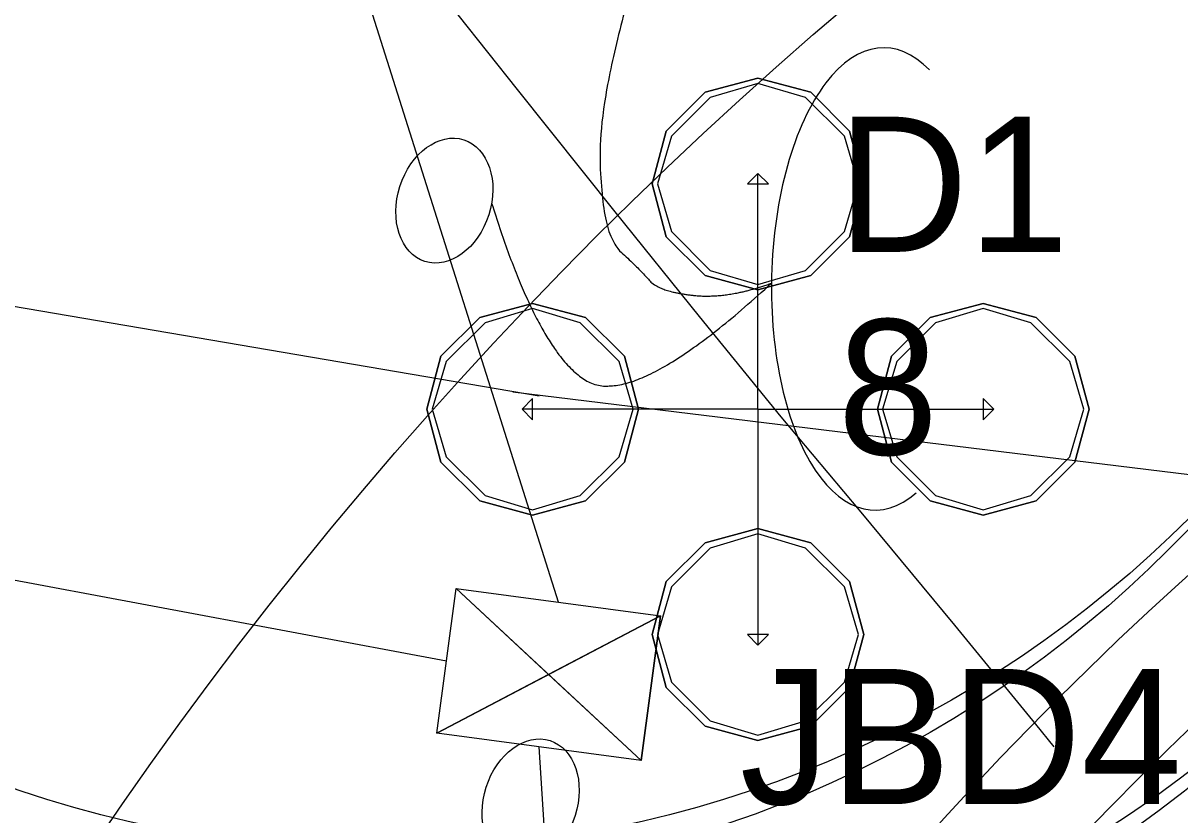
# Model space of a CAD drawing. Extents: x 1638506 to 1658005, y 834807 to 846788.
# Drawn here: x 1640986.7 to 1641089.4, y 842479.4 to 842549.7 of the extents above; entities that cross this region are included whole.
import ezdxf

# ---------------------------------------------------------------- set-up
doc = ezdxf.new("R2010")
doc.units = 0
for name, color, linetype in [('Default', 7, 'Continuous'), ('Old_Level_1', 7, 'Continuous'), ('Old_Level_2', 7, 'Continuous'), ('Old_Level_4', 7, 'Continuous'), ('Scratch_Level_0', 7, 'Continuous')]:
    doc.layers.add(name, color=color, linetype=linetype)

# ---------------------------------------------------------------- blocks, each defined once
blk = doc.blocks.new('AGI32-IDq87v7p-Project_1-LUMINAIRE-HMLED3_PK3_40K_XXXXX_X_AW_Symbol')
at = {"layer": 'Default'}
for p, q in [((0, 0.7163), (-0.3581, 0.6203)), ((0, 0.7163), (-0.3581, 0.6203)), ((-0.3581, 0.6203), (0, 0.7163)), ((0.3581, 0.6203), (0, 0.7163)), ((0.3581, 0.6203), (0, 0.7163)), ((0, 0.7163), (0, 0.7163)), ((0, 0.7163), (0.3581, 0.6203)), ((0, 0.7163), (0, 0.7163)), ((0, 0.6805), (-0.3223, 0.5845)), ((0.3223, 0.5845), (0, 0.6805)), ((-0.3581, 0.6203), (-0.6203, 0.3581)), ((-0.3581, 0.6203), (-0.6203, 0.3581)), ((-0.6203, 0.3581), (-0.3581, 0.6203)), ((-0.3223, 0.5845), (-0.5845, 0.3223)), ((-0.3581, 0.6203), (-0.3581, 0.6203)), ((-0.3581, 0.6203), (-0.3581, 0.6203)), ((0.5845, 0.3223), (0.3223, 0.5845)), ((0.6203, 0.3581), (0.3581, 0.6203)), ((0.6203, 0.3581), (0.3581, 0.6203)), ((0.3581, 0.6203), (0.3581, 0.6203)), ((0.3581, 0.6203), (0.6203, 0.3581)), ((0.3581, 0.6203), (0.3581, 0.6203)), ((-0.6203, 0.3581), (-0.7163, 0)), ((-0.6203, 0.3581), (-0.7163, 0)), ((-0.7163, 0), (-0.6203, 0.3581)), ((-0.5845, 0.3223), (-0.6805, 0)), ((-0.6203, 0.3581), (-0.6203, 0.3581)), ((-0.6203, 0.3581), (-0.6203, 0.3581)), ((0.6805, 0), (0.5845, 0.3223)), ((0.7163, 0), (0.6203, 0.3581)), ((0.7163, 0), (0.6203, 0.3581)), ((0.6203, 0.3581), (0.6203, 0.3581)), ((0.6203, 0.3581), (0.7163, 0)), ((0.6203, 0.3581), (0.6203, 0.3581)), ((-0.7163, 0), (-0.6203, -0.3581)), ((-0.7163, 0), (-0.7163, 0)), ((-0.7163, 0), (-0.6203, -0.3581)), ((-0.6203, -0.3581), (-0.7163, 0)), ((-0.7163, 0), (-0.7163, 0)), ((-0.6805, 0), (-0.5845, -0.3223)), ((-0.0716, 0), (0.0716, 0)), ((0.0716, 0), (0, 0.0716)), ((0, 0.0716), (0, -0.0716)), ((0, -0.0716), (0.0716, 0)), ((0.5845, -0.3223), (0.6805, 0)), ((0.6203, -0.3581), (0.7163, 0)), ((0.6203, -0.3581), (0.7163, 0)), ((0.7163, 0), (0.6203, -0.3581)), ((0.7163, 0), (0.7163, 0)), ((0.7163, 0), (0.7163, 0)), ((-0.6203, -0.3581), (-0.3581, -0.6203)), ((-0.6203, -0.3581), (-0.6203, -0.3581)), ((-0.6203, -0.3581), (-0.3581, -0.6203)), ((-0.3581, -0.6203), (-0.6203, -0.3581)), ((-0.6203, -0.3581), (-0.6203, -0.3581)), ((-0.5845, -0.3223), (-0.3223, -0.5845)), ((0.3223, -0.5845), (0.5845, -0.3223)), ((0.3581, -0.6203), (0.6203, -0.3581)), ((0.3581, -0.6203), (0.6203, -0.3581)), ((0.6203, -0.3581), (0.3581, -0.6203)), ((0.6203, -0.3581), (0.6203, -0.3581)), ((0.6203, -0.3581), (0.6203, -0.3581)), ((-0.3581, -0.6203), (0, -0.7163)), ((-0.3581, -0.6203), (-0.3581, -0.6203)), ((-0.3581, -0.6203), (0, -0.7163)), ((0, -0.7163), (-0.3581, -0.6203)), ((-0.3581, -0.6203), (-0.3581, -0.6203)), ((-0.3223, -0.5845), (0, -0.6805)), ((0, -0.6805), (0.3223, -0.5845)), ((0, -0.7163), (0.3581, -0.6203)), ((0, -0.7163), (0.3581, -0.6203)), ((0.3581, -0.6203), (0, -0.7163)), ((0.3581, -0.6203), (0.3581, -0.6203)), ((0.3581, -0.6203), (0.3581, -0.6203)), ((0, -0.7163), (0, -0.7163)), ((0, -0.7163), (0, -0.7163))]:
    blk.add_line(p, q, dxfattribs=at)
blk = doc.blocks.new('AGI32-IDq87v7p-Project_1-LUMINAIRE-HMLED3_PK3_40K_XXXXX_X_AW_1-1')
at = {"layer": 'Default'}
blk.add_blockref('AGI32-IDq87v7p-Project_1-LUMINAIRE-HMLED3_PK3_40K_XXXXX_X_AW_Symbol', (0, 0), dxfattribs=at)
blk = doc.blocks.new('AGI32-IDq87v7p-Project_1-LUMINAIRE-HMLED3_PK3_40K_XXXXX_X_AW_1-2')
at = {"layer": 'Default'}
blk.add_blockref('AGI32-IDq87v7p-Project_1-LUMINAIRE-HMLED3_PK3_40K_XXXXX_X_AW_Symbol', (0, 0), dxfattribs=at)
blk = doc.blocks.new('AGI32-IDq87v7p-Project_1-LUMINAIRE-HMLED3_PK3_40K_XXXXX_X_AW_1-3')
at = {"layer": 'Default'}
blk.add_blockref('AGI32-IDq87v7p-Project_1-LUMINAIRE-HMLED3_PK3_40K_XXXXX_X_AW_Symbol', (0, 0), dxfattribs=at)
blk = doc.blocks.new('AGI32-IDq87v7p-Project_1-LUMINAIRE-HMLED3_PK3_40K_XXXXX_X_AW_1-4')
at = {"layer": 'Default'}
blk.add_blockref('AGI32-IDq87v7p-Project_1-LUMINAIRE-HMLED3_PK3_40K_XXXXX_X_AW_Symbol', (0, 0), dxfattribs=at)

msp = doc.modelspace()

# ---------------------------------------------------------------- linework, layer by layer
at = {"layer": 'Default'}
for p, q in [((1641034.19, 842498.33), (1641017.53, 842550.99)), ((1640811.44, 842532.84), (1641024.26, 842493.12)), ((1641025.12, 842499.54), (1641041.53, 842484.27)), ((1641023.4, 842486.7), (1641043.25, 842497.11)), ((1641032.47, 842485.48), (1641040.59, 842354.99))]:
    msp.add_line(p, q, dxfattribs=at)
for points in [[(1641025.12, 842499.54), (1641043.25, 842497.11), (1641041.53, 842484.27), (1641023.4, 842486.7)], [(1641033.33, 842491.9), (1641023.4, 842486.7), (1641025.12, 842499.54)], [(1641033.33, 842491.9), (1641041.53, 842484.27), (1641043.25, 842497.11)]]:
    msp.add_lwpolyline(points, close=True, dxfattribs=at)
for start_param, end_param in [(2.710831, 4.712389), (4.712389, 6.681485)]:
    msp.add_ellipse((1641062.69, 842527.02), major_axis=(-0.49, -20.52), ratio=0.466223, start_param=start_param, end_param=end_param, dxfattribs=at)
for centre in [(1641024.07, 842533.97), (1641031.73, 842480.63)]:
    msp.add_ellipse(centre, major_axis=(1.72, 5.4), ratio=0.730797, dxfattribs=at)
for points in [[(1641044.42, 842564.94), (1641037.9, 842545.68), (1641037.9, 842531.14), (1641041.49, 842527.8), (1641043.13, 842525.9), (1641049.19, 842525.22), (1641053.11, 842526.64)], [(1641028.27, 842533.73), (1641032.43, 842520.41), (1641041.03, 842515.49), (1641053.11, 842526.64)]]:
    msp.add_open_spline(points, degree=2, dxfattribs=at)
at = {"layer": 'Old_Level_1'}
for centre, radius in [((1641016.92, 842574.38), 297), ((1641016.92, 842574.38), 264), ((1641016.92, 842574.38), 219), ((1641016.92, 842574.38), 160), ((1641016.92, 842574.38), 118), ((1641016.92, 842574.38), 101), ((1641295.68, 842272.71), 365), ((1641295.68, 842272.71), 307), ((1641295.68, 842272.71), 240)]:
    msp.add_circle(centre, radius, dxfattribs=at)
at = {"layer": 'Old_Level_2'}
for p, q in [((1640897.58, 842539.61), (1641032.48, 842516.65)), ((1641030.15, 842516.99), (1641097.33, 842508.79))]:
    msp.add_line(p, q, dxfattribs=at)
msp.add_lwpolyline([(1641008.62, 842571.86), (1641013.75, 842565.19), (1641022.62, 842553.8), (1641030.52, 842543.82), (1641039.21, 842532.98), (1641046.7, 842523.68), (1641053.95, 842514.78), (1641060.9, 842506.49), (1641069.36, 842496.28), (1641076.55, 842487.48), (1641078.18, 842485.49)], dxfattribs=at)
at = {"layer": 'Old_Level_4'}
for q in [(1641051.91, 842535.45), (1641031.91, 842515.45), (1641071.91, 842515.45), (1641051.91, 842495.45), (1641051.91, 842515.45)]:
    msp.add_line((1641051.91, 842515.45), q, dxfattribs=at)
for radius in [365, 307, 240, 158, 101]:
    msp.add_circle((1641051.91, 842515.45), radius, dxfattribs=at)
at = {"layer": 'Scratch_Level_0'}
for centre, radius in [((1641018.82, 842577.25), 297), ((1641018.82, 842577.25), 264), ((1641018.82, 842577.25), 219), ((1641018.82, 842577.25), 160), ((1641018.82, 842577.25), 118), ((1641018.82, 842577.25), 101), ((1641295.75, 842272.71), 297), ((1641295.75, 842272.71), 264), ((1641295.75, 842272.71), 219)]:
    msp.add_circle(centre, radius, dxfattribs=at)

# ---------------------------------------------------------------- block references
at = {"layer": 'Old_Level_4'}
for name, p, xscale, yscale, rotation in [('AGI32-IDq87v7p-Project_1-LUMINAIRE-HMLED3_PK3_40K_XXXXX_X_AW_1-2', (1641051.91, 842535.45), 13.123333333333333, 13.123333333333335, 90.00007750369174), ('AGI32-IDq87v7p-Project_1-LUMINAIRE-HMLED3_PK3_40K_XXXXX_X_AW_1-3', (1641031.91, 842515.45), 13.123333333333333, 13.123333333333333, -179.99984499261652), ('AGI32-IDq87v7p-Project_1-LUMINAIRE-HMLED3_PK3_40K_XXXXX_X_AW_1-4', (1641051.91, 842495.45), 13.123333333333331, 13.123333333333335, -89.99976748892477)]:
    msp.add_blockref(name, p, dxfattribs=dict(at, xscale=xscale, yscale=yscale, rotation=rotation))
at = {"layer": 'Old_Level_4', "xscale": 13.123333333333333, "yscale": 13.123333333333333}
msp.add_blockref('AGI32-IDq87v7p-Project_1-LUMINAIRE-HMLED3_PK3_40K_XXXXX_X_AW_1-1', (1641071.91, 842515.45), dxfattribs=at)

# ---------------------------------------------------------------- texts
at = {"layer": 'Default'}
for s, p in [('D1', (1641058.98, 842529.42)), ('8', (1641058.98, 842511.42)), ('JBD4', (1641050.3, 842480.39))]:
    msp.add_text(s, height=12, dxfattribs=at).set_placement(p)

doc.saveas('drawing.dxf')
